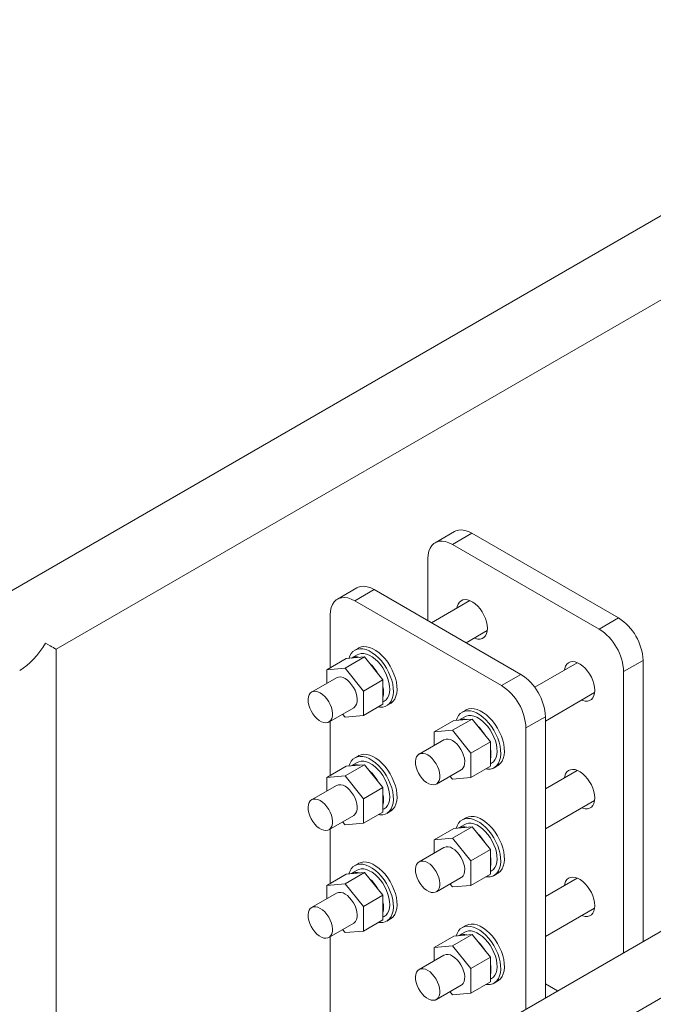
# Model space of a CAD drawing. Header units: millimetres. Extents: x 525 to 29324, y 175 to 20618.
# Tile 573 of 588: x 22427 to 22793, y 18266 to 18835. Entities that reach past the tile are written whole.
import ezdxf

# ---------------------------------------------------------------- set-up
doc = ezdxf.new("R2010")
doc.units = ezdxf.units.MM
doc.linetypes.add('SLD-Continua', pattern=[0])

msp = doc.modelspace()

# ---------------------------------------------------------------- linework, layer by layer
at = {"color": 7, "linetype": 'SLD-Continua', "lineweight": 18, "ltscale": 35}
for p, q in [((22993.89, 18834.51), (21226.12, 17814.25)), ((22448.04, 18470.79), (23014.97, 18797.99)), ((22678.38, 18538.84), (22667.16, 18532.36)), ((22688.38, 18537.85), (22677.15, 18531.37)), ((22773.23, 18488.88), (22688.38, 18537.85)), ((22762.01, 18482.4), (22677.15, 18531.37)), ((22663.01, 18523.2), (22663.01, 18487.3)), ((22621.9, 18506.24), (22610.68, 18499.76)), ((22631.9, 18505.25), (22620.67, 18498.77)), ((22716.75, 18456.28), (22631.9, 18505.25)), ((22705.53, 18449.8), (22620.67, 18498.77)), ((22687.28, 18498.88), (22665.11, 18486.09)), ((22606.53, 18490.6), (22606.53, 18460.05)), ((22762.01, 18482.4), (22773.23, 18488.88)), ((22685.11, 18474.54), (22697.28, 18481.56)), ((22448.04, 18080.79), (22448.04, 18470.79)), ((22622.8, 18471.48), (22620.68, 18470.26)), ((22604.47, 18458.86), (22615.78, 18465.39)), ((22615.08, 18459.81), (22626.39, 18466.34)), ((22626.39, 18466.34), (22615.78, 18465.39)), ((22622.18, 18467.66), (22618.69, 18465.65)), ((22637, 18453.15), (22626.39, 18466.34)), ((22787.37, 18464.38), (22776.15, 18457.9)), ((22787.37, 18301.94), (22787.37, 18464.38)), ((22615.08, 18459.81), (22604.47, 18458.86)), ((22604.47, 18458.86), (22604.47, 18451.09)), ((22625.68, 18446.62), (22615.08, 18459.81)), ((22749.38, 18463.04), (22724.74, 18448.82)), ((22610.08, 18454.33), (22595.76, 18446.06)), ((22625.68, 18446.62), (22637, 18453.15)), ((22637, 18439), (22637, 18453.15)), ((22705.53, 18449.8), (22716.75, 18456.28)), ((22776.15, 18295.46), (22776.15, 18457.9)), ((22625.68, 18432.47), (22625.68, 18446.62)), ((22730.89, 18429.28), (22759.38, 18445.72)), ((22605.76, 18428.74), (22620.08, 18437.01)), ((22625.68, 18432.47), (22637, 18439)), ((22637, 18440.42), (22637.67, 18440.81)), ((22639.17, 18438.21), (22641.29, 18439.44)), ((23019.08, 18435.67), (22448.04, 18106.09)), ((22613.65, 18433.3), (22615.08, 18431.52)), ((22615.08, 18431.52), (22625.68, 18432.47)), ((22677.18, 18423.97), (22688.5, 18430.5)), ((22688.5, 18430.5), (22677.89, 18429.55)), ((22684.28, 18431.82), (22680.8, 18429.81)), ((22684.9, 18435.64), (22682.78, 18434.42)), ((22699.1, 18417.3), (22688.5, 18430.5)), ((22730.89, 18431.79), (22719.67, 18425.31)), ((22730.89, 18269.34), (22730.89, 18431.79)), ((22606.53, 18429.19), (22606.53, 18397.82)), ((22666.58, 18423.02), (22677.89, 18429.55)), ((22719.67, 18262.86), (22719.67, 18425.31)), ((22677.18, 18423.97), (22666.58, 18423.02)), ((22666.58, 18423.02), (22666.58, 18415.25)), ((22687.79, 18410.77), (22677.18, 18423.97)), ((22672.18, 18418.48), (22657.86, 18410.22)), ((22687.79, 18410.77), (22699.1, 18417.3)), ((22699.1, 18403.16), (22699.1, 18417.3)), ((22622.8, 18409.26), (22620.68, 18408.03)), ((22687.79, 18396.63), (22687.79, 18410.77)), ((22448.04, 18067.53), (23035.78, 18406.74)), ((22604.47, 18396.63), (22615.78, 18403.16)), ((22615.08, 18397.58), (22626.39, 18404.11)), ((22626.39, 18404.11), (22615.78, 18403.16)), ((22622.18, 18405.43), (22618.69, 18403.42)), ((22637, 18390.92), (22626.39, 18404.11)), ((22687.79, 18396.63), (22699.1, 18403.16)), ((22699.1, 18404.58), (22699.78, 18404.97)), ((22701.28, 18402.37), (22703.4, 18403.59)), ((22615.08, 18397.58), (22604.47, 18396.63)), ((22604.47, 18396.63), (22604.47, 18388.86)), ((22625.68, 18384.39), (22615.08, 18397.58)), ((22667.86, 18392.9), (22682.18, 18401.16)), ((22675.75, 18397.45), (22677.18, 18395.68)), ((22677.18, 18395.68), (22687.79, 18396.63)), ((22749.38, 18400.81), (22730.89, 18390.14)), ((22610.08, 18392.1), (22595.76, 18383.84)), ((22625.68, 18384.39), (22637, 18390.92)), ((22637, 18376.77), (22637, 18390.92)), ((22625.68, 18370.24), (22625.68, 18384.39)), ((22730.89, 18367.05), (22759.38, 18383.49)), ((22605.76, 18366.51), (22620.08, 18374.78)), ((22625.68, 18370.24), (22637, 18376.77)), ((22637, 18378.19), (22637.67, 18378.58)), ((22639.17, 18375.99), (22641.29, 18377.21)), ((22684.9, 18373.41), (22682.78, 18372.19)), ((22613.65, 18371.07), (22615.08, 18369.29)), ((22615.08, 18369.29), (22625.68, 18370.24)), ((22677.18, 18361.74), (22688.5, 18368.27)), ((22688.5, 18368.27), (22677.89, 18367.32)), ((22684.28, 18369.59), (22680.8, 18367.58)), ((22699.1, 18355.08), (22688.5, 18368.27)), ((22606.53, 18366.96), (22606.53, 18335.59)), ((22666.58, 18360.79), (22677.89, 18367.32)), ((22672.18, 18356.26), (22657.86, 18347.99)), ((22677.18, 18361.74), (22666.58, 18360.79)), ((22666.58, 18360.79), (22666.58, 18353.02)), ((22687.79, 18348.55), (22677.18, 18361.74)), ((22687.79, 18348.55), (22699.1, 18355.08)), ((22699.1, 18340.93), (22699.1, 18355.08)), ((22622.8, 18347.03), (22620.68, 18345.8)), ((22687.79, 18334.4), (22687.79, 18348.55)), ((22604.47, 18334.4), (22615.78, 18340.93)), ((22615.08, 18335.36), (22626.39, 18341.88)), ((22626.39, 18341.88), (22615.78, 18340.93)), ((22622.18, 18343.21), (22618.69, 18341.2)), ((22637, 18328.69), (22626.39, 18341.88)), ((22687.79, 18334.4), (22699.1, 18340.93)), ((22699.1, 18342.35), (22699.78, 18342.74)), ((22701.28, 18340.14), (22703.4, 18341.37)), ((22615.08, 18335.36), (22604.47, 18334.4)), ((22604.47, 18334.4), (22604.47, 18326.64)), ((22625.68, 18322.16), (22615.08, 18335.36)), ((22667.86, 18330.67), (22682.18, 18338.93)), ((22675.75, 18335.23), (22677.18, 18333.45)), ((22677.18, 18333.45), (22687.79, 18334.4)), ((22749.38, 18338.58), (22730.89, 18327.91)), ((22610.08, 18329.87), (22595.76, 18321.61)), ((22625.68, 18322.16), (22637, 18328.69)), ((22637, 18314.55), (22637, 18328.69)), ((22625.68, 18308.02), (22625.68, 18322.16)), ((22730.89, 18304.82), (22759.38, 18321.26)), ((22605.76, 18304.29), (22620.08, 18312.55)), ((22625.68, 18308.02), (22637, 18314.55)), ((22637, 18315.97), (22637.67, 18316.36)), ((22639.17, 18313.76), (22641.29, 18314.98)), ((22684.9, 18311.18), (22682.78, 18309.96)), ((22613.65, 18308.84), (22615.08, 18307.07)), ((22615.08, 18307.07), (22625.68, 18308.02)), ((22666.58, 18298.56), (22677.89, 18305.09)), ((22677.18, 18299.51), (22688.5, 18306.04)), ((22688.5, 18306.04), (22677.89, 18305.09)), ((22684.28, 18307.36), (22680.8, 18305.35)), ((22699.1, 18292.85), (22688.5, 18306.04)), ((22606.53, 18304.73), (22606.53, 18197.57)), ((22677.18, 18299.51), (22666.58, 18298.56)), ((22687.79, 18286.32), (22677.18, 18299.51)), ((22672.18, 18294.03), (22657.86, 18285.76)), ((22666.58, 18298.56), (22666.58, 18290.79)), ((22687.79, 18286.32), (22699.1, 18292.85)), ((22699.1, 18278.7), (22699.1, 18292.85)), ((22687.79, 18272.17), (22687.79, 18286.32)), ((22667.86, 18268.44), (22682.18, 18276.71)), ((22687.79, 18272.17), (22699.1, 18278.7)), ((22699.1, 18280.12), (22699.78, 18280.51)), ((22701.28, 18277.91), (22703.4, 18279.14)), ((22737.89, 18273.38), (22730.89, 18277.41)), ((22675.75, 18273), (22677.18, 18271.22)), ((22677.18, 18271.22), (22687.79, 18272.17))]:
    msp.add_line(p, q, dxfattribs=at)
at = {"color": 7, "linetype": 'SLD-Continua', "lineweight": 18, "ltscale": 35, "flags": 128}
for points in [[(22678.38, 18538.84), (22679.12, 18539.21), (22680.73, 18539.67), (22682.5, 18539.77), (22684.39, 18539.49), (22686.37, 18538.85), (22688.38, 18537.85)], [(22677.15, 18531.37), (22675.14, 18532.37), (22673.17, 18533.01), (22671.28, 18533.29), (22669.51, 18533.19), (22667.89, 18532.73), (22666.47, 18531.9), (22665.26, 18530.74), (22664.29, 18529.25), (22663.58, 18527.47), (22663.16, 18525.44), (22663.01, 18523.2)], [(22621.9, 18506.24), (22622.64, 18506.61), (22624.25, 18507.07), (22626.02, 18507.17), (22627.91, 18506.89), (22629.89, 18506.25), (22631.9, 18505.25)], [(22620.67, 18498.77), (22618.66, 18499.77), (22616.69, 18500.41), (22614.8, 18500.69), (22613.03, 18500.59), (22611.41, 18500.13), (22609.99, 18499.31), (22608.78, 18498.14), (22607.81, 18496.65), (22607.1, 18494.87), (22606.68, 18492.85), (22606.53, 18490.6)], [(22697.37, 18482.96), (22697.24, 18484.76), (22696.86, 18486.65), (22696.24, 18488.58), (22695.4, 18490.5), (22694.37, 18492.35), (22693.16, 18494.08), (22691.82, 18495.63), (22690.39, 18496.96), (22688.9, 18498.04), (22687.4, 18498.83), (22685.94, 18499.31), (22684.55, 18499.47), (22683.27, 18499.3), (22682.15, 18498.8), (22681.2, 18498), (22680.47, 18496.91), (22679.97, 18495.57), (22679.78, 18494.55)], [(22689.77, 18477.23), (22690.39, 18477), (22691.82, 18476.68), (22693.16, 18476.69), (22694.37, 18477.03), (22695.4, 18477.68), (22696.24, 18478.63), (22696.86, 18479.85), (22697.24, 18481.31), (22697.37, 18482.96)], [(22634.34, 18437.47), (22635.25, 18437.36), (22636.86, 18437.42), (22638.33, 18437.81), (22639.65, 18438.52), (22640.77, 18439.53), (22641.68, 18440.83), (22642.37, 18442.39), (22642.81, 18444.18), (22643, 18446.16), (22642.94, 18448.31), (22642.62, 18450.57), (22642.05, 18452.9), (22641.25, 18455.25), (22640.23, 18457.59), (22639.01, 18459.86), (22637.61, 18462.02), (22636.07, 18464.03), (22634.4, 18465.85), (22632.65, 18467.45), (22630.84, 18468.78), (22629.01, 18469.83), (22627.21, 18470.58), (22625.45, 18471.02), (22623.78, 18471.12), (22622.24, 18470.9), (22620.84, 18470.35), (22619.62, 18469.49), (22618.6, 18468.33), (22617.8, 18466.9), (22617.31, 18465.53)], [(22641.29, 18439.44), (22641.77, 18439.74), (22642.89, 18440.75), (22643.8, 18442.05), (22644.49, 18443.61), (22644.93, 18445.4), (22645.12, 18447.39), (22645.06, 18449.53), (22644.74, 18451.79), (22644.18, 18454.12), (22643.38, 18456.48), (22642.36, 18458.81), (22641.13, 18461.08), (22639.74, 18463.25), (22638.19, 18465.26), (22636.52, 18467.08), (22634.77, 18468.67), (22632.96, 18470.01), (22631.13, 18471.06), (22629.33, 18471.81), (22627.57, 18472.24), (22625.91, 18472.35), (22624.36, 18472.12), (22622.96, 18471.57), (22622.8, 18471.48)], [(22637.67, 18440.81), (22637.68, 18440.82), (22638.76, 18441.65), (22639.64, 18442.77), (22640.3, 18444.16), (22640.71, 18445.78), (22640.88, 18447.6), (22640.8, 18449.56), (22640.46, 18451.64), (22639.88, 18453.78), (22639.08, 18455.92), (22638.06, 18458.03), (22636.85, 18460.05), (22635.49, 18461.94), (22633.99, 18463.65), (22632.4, 18465.14), (22630.76, 18466.38), (22629.09, 18467.34), (22627.45, 18468), (22625.86, 18468.34), (22624.37, 18468.35), (22623, 18468.04), (22622.18, 18467.66)], [(22759.47, 18447.11), (22759.34, 18448.91), (22758.97, 18450.81), (22758.35, 18452.74), (22757.51, 18454.66), (22756.47, 18456.51), (22755.27, 18458.23), (22753.93, 18459.78), (22752.49, 18461.12), (22751.01, 18462.2), (22749.51, 18462.99), (22748.04, 18463.47), (22746.65, 18463.63), (22745.38, 18463.46), (22744.25, 18462.96), (22743.31, 18462.16), (22742.58, 18461.07), (22742.08, 18459.72), (22741.88, 18458.71)], [(22620.08, 18437.01), (22620.42, 18437.23), (22621.2, 18438.05), (22621.76, 18439.14), (22622.08, 18440.47), (22622.14, 18441.98), (22621.95, 18443.63), (22621.51, 18445.35), (22620.84, 18447.08), (22619.96, 18448.76), (22618.9, 18450.33), (22617.7, 18451.73), (22616.41, 18452.91), (22615.08, 18453.83)], [(22600.76, 18445.57), (22599.42, 18446.19), (22598.13, 18446.5), (22596.93, 18446.48), (22595.88, 18446.13), (22595, 18445.46), (22594.33, 18444.51), (22593.89, 18443.29), (22593.69, 18441.87), (22593.76, 18440.28), (22594.08, 18438.59), (22594.63, 18436.85), (22595.41, 18435.14), (22596.39, 18433.51), (22597.52, 18432.01), (22598.77, 18430.72), (22600.09, 18429.66), (22601.43, 18428.89), (22602.75, 18428.42), (22604, 18428.27), (22605.13, 18428.46), (22606.1, 18428.97), (22606.88, 18429.79), (22607.44, 18430.88), (22607.76, 18432.2), (22607.82, 18433.71), (22607.63, 18435.36), (22607.19, 18437.08), (22606.52, 18438.82), (22605.64, 18440.5), (22604.58, 18442.07), (22603.39, 18443.47), (22602.1, 18444.65), (22600.76, 18445.57)], [(22751.88, 18441.39), (22752.49, 18441.16), (22753.93, 18440.84), (22755.27, 18440.85), (22756.47, 18441.18), (22757.51, 18441.83), (22758.35, 18442.78), (22758.97, 18444), (22759.34, 18445.46), (22759.47, 18447.11)], [(22703.4, 18403.59), (22703.87, 18403.9), (22705, 18404.91), (22705.91, 18406.21), (22706.59, 18407.77), (22707.04, 18409.56), (22707.23, 18411.55), (22707.16, 18413.69), (22706.85, 18415.95), (22706.28, 18418.28), (22705.48, 18420.63), (22704.46, 18422.97), (22703.24, 18425.24), (22701.84, 18427.4), (22700.29, 18429.41), (22698.63, 18431.23), (22696.87, 18432.83), (22695.06, 18434.16), (22693.24, 18435.22), (22691.43, 18435.97), (22689.68, 18436.4), (22688.01, 18436.5), (22686.46, 18436.28), (22685.07, 18435.73), (22684.9, 18435.64)], [(22696.44, 18401.62), (22697.35, 18401.52), (22698.96, 18401.58), (22700.44, 18401.97), (22701.75, 18402.67), (22702.88, 18403.69), (22703.79, 18404.98), (22704.47, 18406.54), (22704.91, 18408.33), (22705.1, 18410.32), (22705.04, 18412.46), (22704.72, 18414.72), (22704.16, 18417.05), (22703.36, 18419.41), (22702.34, 18421.75), (22701.12, 18424.02), (22699.72, 18426.18), (22698.17, 18428.19), (22696.51, 18430.01), (22694.75, 18431.6), (22692.94, 18432.94), (22691.12, 18433.99), (22689.31, 18434.74), (22687.56, 18435.17), (22685.89, 18435.28), (22684.34, 18435.05), (22682.94, 18434.51), (22681.72, 18433.64), (22680.7, 18432.49), (22679.9, 18431.05), (22679.42, 18429.68)], [(22699.78, 18404.97), (22699.78, 18404.97), (22700.87, 18405.8), (22701.75, 18406.93), (22702.4, 18408.32), (22702.82, 18409.94), (22702.99, 18411.75), (22702.9, 18413.72), (22702.57, 18415.8), (22701.99, 18417.93), (22701.18, 18420.08), (22700.16, 18422.19), (22698.96, 18424.21), (22697.59, 18426.09), (22696.1, 18427.8), (22694.51, 18429.29), (22692.86, 18430.53), (22691.2, 18431.49), (22689.55, 18432.15), (22687.97, 18432.49), (22686.47, 18432.51), (22685.11, 18432.2), (22684.28, 18431.82)], [(22682.18, 18401.16), (22682.53, 18401.39), (22683.31, 18402.21), (22683.86, 18403.3), (22684.18, 18404.62), (22684.24, 18406.14), (22684.05, 18407.78), (22683.61, 18409.5), (22682.94, 18411.24), (22682.06, 18412.92), (22681, 18414.49), (22679.81, 18415.89), (22678.52, 18417.07), (22677.18, 18417.99)], [(22634.34, 18375.24), (22635.25, 18375.14), (22636.86, 18375.2), (22638.33, 18375.58), (22639.65, 18376.29), (22640.77, 18377.3), (22641.68, 18378.6), (22642.37, 18380.16), (22642.81, 18381.95), (22643, 18383.94), (22642.94, 18386.08), (22642.62, 18388.34), (22642.05, 18390.67), (22641.25, 18393.02), (22640.23, 18395.36), (22639.01, 18397.63), (22637.61, 18399.79), (22636.07, 18401.8), (22634.4, 18403.62), (22632.65, 18405.22), (22630.84, 18406.55), (22629.01, 18407.61), (22627.21, 18408.36), (22625.45, 18408.79), (22623.78, 18408.89), (22622.24, 18408.67), (22620.84, 18408.12), (22619.62, 18407.26), (22618.6, 18406.1), (22617.8, 18404.67), (22617.31, 18403.3)], [(22641.29, 18377.21), (22641.77, 18377.51), (22642.89, 18378.53), (22643.8, 18379.82), (22644.49, 18381.38), (22644.93, 18383.17), (22645.12, 18385.16), (22645.06, 18387.3), (22644.74, 18389.56), (22644.18, 18391.89), (22643.38, 18394.25), (22642.36, 18396.59), (22641.13, 18398.86), (22639.74, 18401.02), (22638.19, 18403.03), (22636.52, 18404.85), (22634.77, 18406.44), (22632.96, 18407.78), (22631.13, 18408.83), (22629.33, 18409.58), (22627.57, 18410.01), (22625.91, 18410.12), (22624.36, 18409.89), (22622.96, 18409.35), (22622.8, 18409.26)], [(22662.86, 18409.73), (22661.52, 18410.35), (22660.23, 18410.66), (22659.04, 18410.64), (22657.98, 18410.29), (22657.1, 18409.62), (22656.43, 18408.66), (22655.99, 18407.45), (22655.8, 18406.02), (22655.86, 18404.44), (22656.18, 18402.74), (22656.74, 18401.01), (22657.52, 18399.3), (22658.49, 18397.66), (22659.62, 18396.17), (22660.87, 18394.87), (22662.19, 18393.82), (22663.53, 18393.04), (22664.85, 18392.57), (22666.1, 18392.43), (22667.23, 18392.62), (22668.21, 18393.13), (22668.99, 18393.94), (22669.54, 18395.03), (22669.86, 18396.36), (22669.93, 18397.87), (22669.73, 18399.52), (22669.29, 18401.24), (22668.62, 18402.97), (22667.74, 18404.65), (22666.69, 18406.22), (22665.49, 18407.62), (22664.2, 18408.81), (22662.86, 18409.73)], [(22637.67, 18378.58), (22637.68, 18378.59), (22638.76, 18379.42), (22639.64, 18380.54), (22640.3, 18381.93), (22640.71, 18383.55), (22640.88, 18385.37), (22640.8, 18387.34), (22640.46, 18389.41), (22639.88, 18391.55), (22639.08, 18393.69), (22638.06, 18395.8), (22636.85, 18397.82), (22635.49, 18399.71), (22633.99, 18401.42), (22632.4, 18402.91), (22630.76, 18404.15), (22629.09, 18405.11), (22627.45, 18405.77), (22625.86, 18406.11), (22624.37, 18406.13), (22623, 18405.82), (22622.18, 18405.43)], [(22759.47, 18384.89), (22759.34, 18386.68), (22758.97, 18388.58), (22758.35, 18390.51), (22757.51, 18392.43), (22756.47, 18394.28), (22755.27, 18396), (22753.93, 18397.56), (22752.49, 18398.89), (22751.01, 18399.97), (22749.51, 18400.76), (22748.04, 18401.24), (22746.65, 18401.4), (22745.38, 18401.23), (22744.25, 18400.73), (22743.31, 18399.93), (22742.58, 18398.84), (22742.08, 18397.5), (22741.88, 18396.48)], [(22620.08, 18374.78), (22620.42, 18375.01), (22621.2, 18375.82), (22621.76, 18376.91), (22622.08, 18378.24), (22622.14, 18379.75), (22621.95, 18381.4), (22621.51, 18383.12), (22620.84, 18384.85), (22619.96, 18386.53), (22618.9, 18388.1), (22617.7, 18389.5), (22616.41, 18390.69), (22615.08, 18391.61)], [(22751.88, 18379.16), (22752.49, 18378.93), (22753.93, 18378.61), (22755.27, 18378.62), (22756.47, 18378.95), (22757.51, 18379.6), (22758.35, 18380.55), (22758.97, 18381.78), (22759.34, 18383.23), (22759.47, 18384.89)], [(22600.76, 18383.34), (22599.42, 18383.97), (22598.13, 18384.27), (22596.93, 18384.25), (22595.88, 18383.9), (22595, 18383.24), (22594.33, 18382.28), (22593.89, 18381.07), (22593.69, 18379.64), (22593.76, 18378.05), (22594.08, 18376.36), (22594.63, 18374.63), (22595.41, 18372.91), (22596.39, 18371.28), (22597.52, 18369.79), (22598.77, 18368.49), (22600.09, 18367.43), (22601.43, 18366.66), (22602.75, 18366.19), (22604, 18366.05), (22605.13, 18366.23), (22606.1, 18366.74), (22606.88, 18367.56), (22607.44, 18368.65), (22607.76, 18369.97), (22607.82, 18371.49), (22607.63, 18373.13), (22607.19, 18374.85), (22606.52, 18376.59), (22605.64, 18378.27), (22604.58, 18379.84), (22603.39, 18381.24), (22602.1, 18382.42), (22600.76, 18383.34)], [(22703.4, 18341.37), (22703.87, 18341.67), (22705, 18342.68), (22705.91, 18343.98), (22706.59, 18345.54), (22707.04, 18347.33), (22707.23, 18349.32), (22707.16, 18351.46), (22706.85, 18353.72), (22706.28, 18356.05), (22705.48, 18358.41), (22704.46, 18360.74), (22703.24, 18363.01), (22701.84, 18365.17), (22700.29, 18367.18), (22698.63, 18369), (22696.87, 18370.6), (22695.06, 18371.93), (22693.24, 18372.99), (22691.43, 18373.74), (22689.68, 18374.17), (22688.01, 18374.27), (22686.46, 18374.05), (22685.07, 18373.5), (22684.9, 18373.41)], [(22696.44, 18339.4), (22697.35, 18339.29), (22698.96, 18339.35), (22700.44, 18339.74), (22701.75, 18340.45), (22702.88, 18341.46), (22703.79, 18342.76), (22704.47, 18344.32), (22704.91, 18346.11), (22705.1, 18348.09), (22705.04, 18350.24), (22704.72, 18352.49), (22704.16, 18354.82), (22703.36, 18357.18), (22702.34, 18359.52), (22701.12, 18361.79), (22699.72, 18363.95), (22698.17, 18365.96), (22696.51, 18367.78), (22694.75, 18369.37), (22692.94, 18370.71), (22691.12, 18371.76), (22689.31, 18372.51), (22687.56, 18372.94), (22685.89, 18373.05), (22684.34, 18372.83), (22682.94, 18372.28), (22681.72, 18371.42), (22680.7, 18370.26), (22679.9, 18368.82), (22679.42, 18367.46)], [(22699.78, 18342.74), (22699.78, 18342.74), (22700.87, 18343.58), (22701.75, 18344.7), (22702.4, 18346.09), (22702.82, 18347.71), (22702.99, 18349.52), (22702.9, 18351.49), (22702.57, 18353.57), (22701.99, 18355.7), (22701.18, 18357.85), (22700.16, 18359.96), (22698.96, 18361.98), (22697.59, 18363.87), (22696.1, 18365.57), (22694.51, 18367.07), (22692.86, 18368.31), (22691.2, 18369.27), (22689.55, 18369.93), (22687.97, 18370.27), (22686.47, 18370.28), (22685.11, 18369.97), (22684.28, 18369.59)], [(22682.18, 18338.93), (22682.53, 18339.16), (22683.31, 18339.98), (22683.86, 18341.07), (22684.18, 18342.39), (22684.24, 18343.91), (22684.05, 18345.55), (22683.61, 18347.28), (22682.94, 18349.01), (22682.06, 18350.69), (22681, 18352.26), (22679.81, 18353.66), (22678.52, 18354.84), (22677.18, 18355.76)], [(22634.34, 18313.01), (22635.25, 18312.91), (22636.86, 18312.97), (22638.33, 18313.35), (22639.65, 18314.06), (22640.77, 18315.07), (22641.68, 18316.37), (22642.37, 18317.93), (22642.81, 18319.72), (22643, 18321.71), (22642.94, 18323.85), (22642.62, 18326.11), (22642.05, 18328.44), (22641.25, 18330.8), (22640.23, 18333.13), (22639.01, 18335.4), (22637.61, 18337.57), (22636.07, 18339.58), (22634.4, 18341.4), (22632.65, 18342.99), (22630.84, 18344.33), (22629.01, 18345.38), (22627.21, 18346.13), (22625.45, 18346.56), (22623.78, 18346.66), (22622.24, 18346.44), (22620.84, 18345.89), (22619.62, 18345.03), (22618.6, 18343.87), (22617.8, 18342.44), (22617.31, 18341.07)], [(22641.29, 18314.98), (22641.77, 18315.29), (22642.89, 18316.3), (22643.8, 18317.6), (22644.49, 18319.16), (22644.93, 18320.95), (22645.12, 18322.93), (22645.06, 18325.08), (22644.74, 18327.33), (22644.18, 18329.66), (22643.38, 18332.02), (22642.36, 18334.36), (22641.13, 18336.63), (22639.74, 18338.79), (22638.19, 18340.8), (22636.52, 18342.62), (22634.77, 18344.21), (22632.96, 18345.55), (22631.13, 18346.6), (22629.33, 18347.35), (22627.57, 18347.78), (22625.91, 18347.89), (22624.36, 18347.67), (22622.96, 18347.12), (22622.8, 18347.03)], [(22662.86, 18347.5), (22661.52, 18348.12), (22660.23, 18348.43), (22659.04, 18348.41), (22657.98, 18348.06), (22657.1, 18347.39), (22656.43, 18346.44), (22655.99, 18345.22), (22655.8, 18343.8), (22655.86, 18342.21), (22656.18, 18340.52), (22656.74, 18338.78), (22657.52, 18337.07), (22658.49, 18335.43), (22659.62, 18333.94), (22660.87, 18332.65), (22662.19, 18331.59), (22663.53, 18330.81), (22664.85, 18330.35), (22666.1, 18330.2), (22667.23, 18330.39), (22668.21, 18330.9), (22668.99, 18331.71), (22669.54, 18332.8), (22669.86, 18334.13), (22669.93, 18335.64), (22669.73, 18337.29), (22669.29, 18339.01), (22668.62, 18340.74), (22667.74, 18342.43), (22666.69, 18343.99), (22665.49, 18345.4), (22664.2, 18346.58), (22662.86, 18347.5)], [(22637.67, 18316.36), (22637.68, 18316.36), (22638.76, 18317.19), (22639.64, 18318.32), (22640.3, 18319.7), (22640.71, 18321.32), (22640.88, 18323.14), (22640.8, 18325.11), (22640.46, 18327.18), (22639.88, 18329.32), (22639.08, 18331.47), (22638.06, 18333.57), (22636.85, 18335.59), (22635.49, 18337.48), (22633.99, 18339.19), (22632.4, 18340.68), (22630.76, 18341.92), (22629.09, 18342.88), (22627.45, 18343.54), (22625.86, 18343.88), (22624.37, 18343.9), (22623, 18343.59), (22622.18, 18343.21)], [(22759.47, 18322.66), (22759.34, 18324.46), (22758.97, 18326.35), (22758.35, 18328.28), (22757.51, 18330.2), (22756.47, 18332.05), (22755.27, 18333.78), (22753.93, 18335.33), (22752.49, 18336.66), (22751.01, 18337.74), (22749.51, 18338.53), (22748.04, 18339.01), (22746.65, 18339.17), (22745.38, 18339), (22744.25, 18338.5), (22743.31, 18337.7), (22742.58, 18336.61), (22742.08, 18335.27), (22741.88, 18334.25)], [(22620.08, 18312.55), (22620.42, 18312.78), (22621.2, 18313.59), (22621.76, 18314.68), (22622.08, 18316.01), (22622.14, 18317.52), (22621.95, 18319.17), (22621.51, 18320.89), (22620.84, 18322.62), (22619.96, 18324.3), (22618.9, 18325.87), (22617.7, 18327.28), (22616.41, 18328.46), (22615.08, 18329.38)], [(22751.88, 18316.93), (22752.49, 18316.71), (22753.93, 18316.38), (22755.27, 18316.39), (22756.47, 18316.73), (22757.51, 18317.38), (22758.35, 18318.33), (22758.97, 18319.55), (22759.34, 18321.01), (22759.47, 18322.66)], [(22600.76, 18321.11), (22599.42, 18321.74), (22598.13, 18322.04), (22596.93, 18322.02), (22595.88, 18321.67), (22595, 18321.01), (22594.33, 18320.05), (22593.89, 18318.84), (22593.69, 18317.41), (22593.76, 18315.82), (22594.08, 18314.13), (22594.63, 18312.4), (22595.41, 18310.68), (22596.39, 18309.05), (22597.52, 18307.56), (22598.77, 18306.26), (22600.09, 18305.21), (22601.43, 18304.43), (22602.75, 18303.96), (22604, 18303.82), (22605.13, 18304), (22606.1, 18304.51), (22606.88, 18305.33), (22607.44, 18306.42), (22607.76, 18307.74), (22607.82, 18309.26), (22607.63, 18310.91), (22607.19, 18312.63), (22606.52, 18314.36), (22605.64, 18316.04), (22604.58, 18317.61), (22603.39, 18319.01), (22602.1, 18320.19), (22600.76, 18321.11)], [(22696.44, 18277.17), (22697.35, 18277.06), (22698.96, 18277.12), (22700.44, 18277.51), (22701.75, 18278.22), (22702.88, 18279.23), (22703.79, 18280.53), (22704.47, 18282.09), (22704.91, 18283.88), (22705.1, 18285.86), (22705.04, 18288.01), (22704.72, 18290.27), (22704.16, 18292.6), (22703.36, 18294.95), (22702.34, 18297.29), (22701.12, 18299.56), (22699.72, 18301.72), (22698.17, 18303.73), (22696.51, 18305.55), (22694.75, 18307.15), (22692.94, 18308.48), (22691.12, 18309.53), (22689.31, 18310.28), (22687.56, 18310.72), (22685.89, 18310.82), (22684.34, 18310.6), (22682.94, 18310.05), (22681.72, 18309.19), (22680.7, 18308.03), (22679.9, 18306.6), (22679.42, 18305.23)], [(22703.4, 18279.14), (22703.87, 18279.44), (22705, 18280.45), (22705.91, 18281.75), (22706.59, 18283.31), (22707.04, 18285.1), (22707.23, 18287.09), (22707.16, 18289.23), (22706.85, 18291.49), (22706.28, 18293.82), (22705.48, 18296.18), (22704.46, 18298.51), (22703.24, 18300.78), (22701.84, 18302.95), (22700.29, 18304.96), (22698.63, 18306.78), (22696.87, 18308.37), (22695.06, 18309.71), (22693.24, 18310.76), (22691.43, 18311.51), (22689.68, 18311.94), (22688.01, 18312.05), (22686.46, 18311.82), (22685.07, 18311.27), (22684.9, 18311.18)], [(22699.78, 18280.51), (22699.78, 18280.52), (22700.87, 18281.35), (22701.75, 18282.47), (22702.4, 18283.86), (22702.82, 18285.48), (22702.99, 18287.3), (22702.9, 18289.26), (22702.57, 18291.34), (22701.99, 18293.48), (22701.18, 18295.62), (22700.16, 18297.73), (22698.96, 18299.75), (22697.59, 18301.64), (22696.1, 18303.35), (22694.51, 18304.84), (22692.86, 18306.08), (22691.2, 18307.04), (22689.55, 18307.7), (22687.97, 18308.04), (22686.47, 18308.05), (22685.11, 18307.74), (22684.28, 18307.36)], [(22682.18, 18276.71), (22682.53, 18276.93), (22683.31, 18277.75), (22683.86, 18278.84), (22684.18, 18280.17), (22684.24, 18281.68), (22684.05, 18283.33), (22683.61, 18285.05), (22682.94, 18286.78), (22682.06, 18288.46), (22681, 18290.03), (22679.81, 18291.43), (22678.52, 18292.61), (22677.18, 18293.53)], [(22662.86, 18285.27), (22661.52, 18285.89), (22660.23, 18286.2), (22659.04, 18286.18), (22657.98, 18285.83), (22657.1, 18285.16), (22656.43, 18284.21), (22655.99, 18282.99), (22655.8, 18281.57), (22655.86, 18279.98), (22656.18, 18278.29), (22656.74, 18276.55), (22657.52, 18274.84), (22658.49, 18273.21), (22659.62, 18271.71), (22660.87, 18270.42), (22662.19, 18269.36), (22663.53, 18268.59), (22664.85, 18268.12), (22666.1, 18267.97), (22667.23, 18268.16), (22668.21, 18268.67), (22668.99, 18269.49), (22669.54, 18270.58), (22669.86, 18271.9), (22669.93, 18273.42), (22669.73, 18275.06), (22669.29, 18276.78), (22668.62, 18278.52), (22667.74, 18280.2), (22666.69, 18281.77), (22665.49, 18283.17), (22664.2, 18284.35), (22662.86, 18285.27)]]:
    msp.add_lwpolyline(points, dxfattribs=at)
at = {"color": 7, "linetype": 'SLD-Continua', "lineweight": 18, "ltscale": 1225}
for centre, radius, start, end in [((22756.79, 18463.06), 30.61, 2.4844, 57.5156), ((22745.57, 18456.58), 30.61, 2.4837, 57.5163), ((22621.62, 18460.01), 6.35, 72.9434, 117.9012), ((22612.62, 18444.41), 24.77, 29.9322, 47.6597), ((22612.17, 18449.99), 4.82, 52.9493, 115.7489), ((22700.31, 18430.46), 30.61, 2.4844, 57.5156), ((22623.03, 18446.07), 14.32, 347.1367, 12.8633), ((22689.09, 18423.98), 30.61, 2.4837, 57.5163), ((22683.72, 18424.16), 6.35, 72.9434, 117.9012), ((22674.72, 18408.57), 24.77, 29.9322, 47.6597), ((22674.28, 18414.14), 4.82, 52.9493, 115.7489), ((22685.14, 18410.23), 14.32, 347.1367, 12.8633), ((22621.62, 18397.78), 6.35, 72.9434, 117.9012), ((22612.62, 18382.18), 24.77, 29.9322, 47.6597), ((22612.17, 18387.76), 4.82, 52.9493, 115.7489), ((22623.03, 18383.85), 14.32, 347.1367, 12.8633), ((22683.72, 18361.94), 6.35, 72.9434, 117.9012), ((22674.72, 18346.34), 24.77, 29.9322, 47.6597), ((22674.28, 18351.91), 4.82, 52.9493, 115.7489), ((22685.14, 18348), 14.32, 347.1367, 12.8633), ((22621.62, 18335.55), 6.35, 72.9434, 117.9012), ((22612.62, 18319.95), 24.77, 29.9322, 47.6597), ((22612.17, 18325.53), 4.82, 52.9493, 115.7489), ((22623.03, 18321.62), 14.32, 347.1367, 12.8633), ((22683.72, 18299.71), 6.35, 72.9434, 117.9012), ((22674.72, 18284.11), 24.77, 29.9322, 47.6597), ((22674.28, 18289.69), 4.82, 52.9493, 115.7489), ((22685.14, 18285.78), 14.32, 347.1367, 12.8633)]:
    msp.add_arc(centre, radius, start, end, dxfattribs=at)
for major_axis, ratio, start_param, end_param in [((14.91, 25.82), 0.577299, 3.926858, 4.712522), ((21.08, -12.17), 0.000231, 0.000133, 0.785531)]:
    msp.add_ellipse((22426.96, 18482.96), major_axis=major_axis, ratio=ratio, start_param=start_param, end_param=end_param, dxfattribs=at)

doc.saveas('drawing.dxf')
